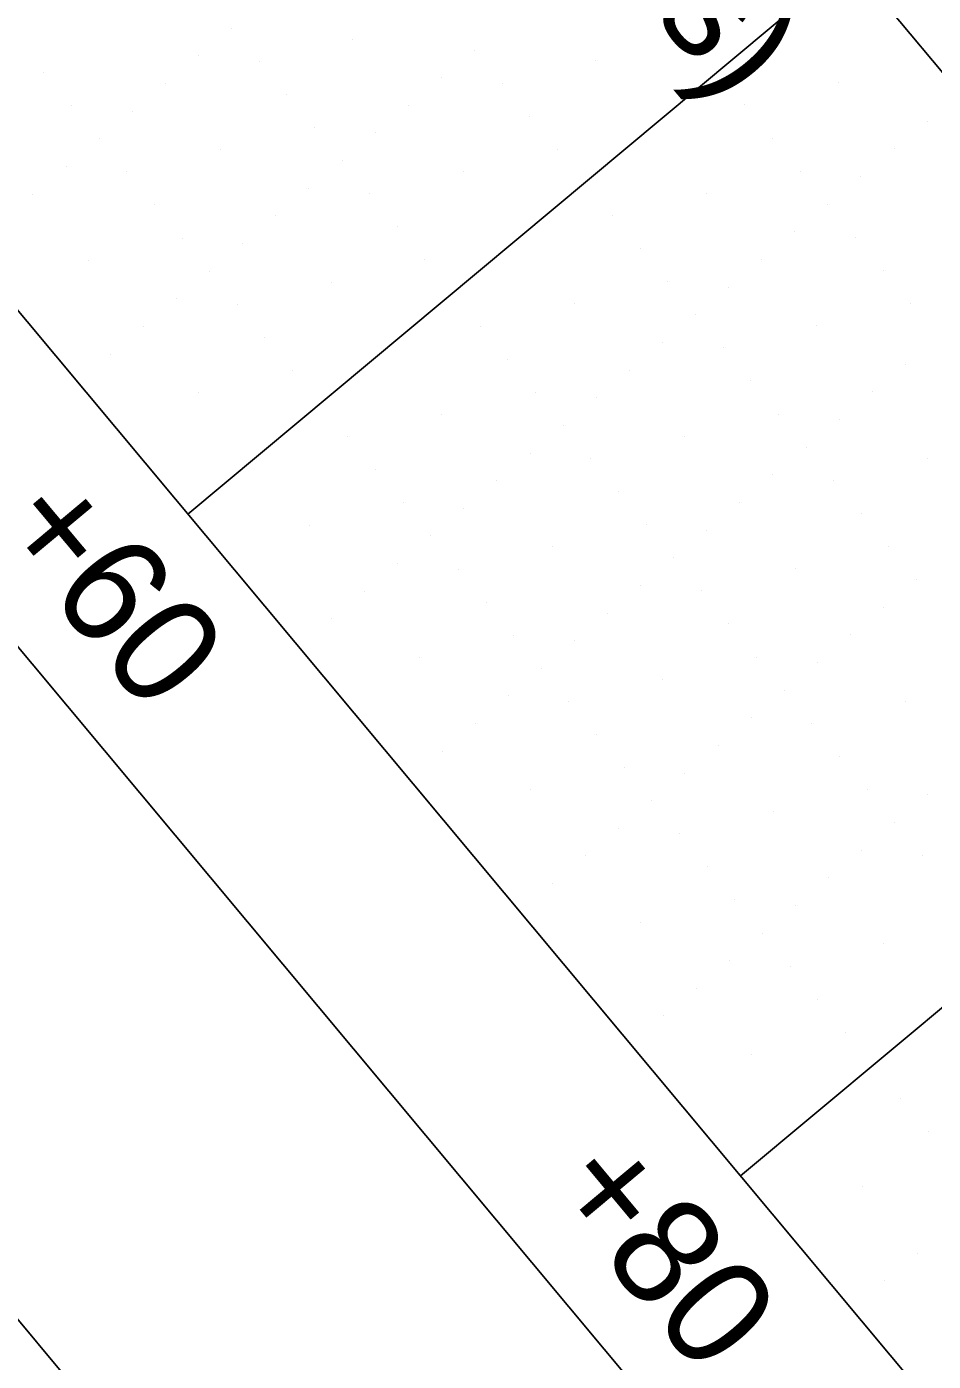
# Model space of a CAD drawing. Extents: x 2042995 to 2043795, y 305365 to 306249.
# Drawn here: x 2043268.05 to 2043289.08, y 305639.67 to 305670.62 of the extents above; entities that cross this region are included whole.
import ezdxf

# ---------------------------------------------------------------- set-up
doc = ezdxf.new("R2010")
doc.units = 0
for name, color, linetype in [('BR_AUTO DIMENSION', 7, 'Continuous'), ('BR_BORDER LINES', 7, 'Continuous'), ('BR_CONCRETE', 7, 'Continuous'), ('BR_GRID DOTS', 7, 'Continuous'), ('BR_GRID LINES', 7, 'Continuous'), ('BR_TEXT', 7, 'Continuous'), ('RD_SHT_IplotShp', 7, 'Continuous')]:
    doc.layers.add(name, color=color, linetype=linetype)

msp = doc.modelspace()

# ---------------------------------------------------------------- linework, layer by layer
at = {"layer": 'BR_BORDER LINES'}
for p, q in [((2043026.498, 305945.211), (2043458.121, 305428.416)), ((2043041.019, 305935.624), (2043355.122, 305559.54))]:
    msp.add_line(p, q, dxfattribs=at)
at = {"layer": 'BR_CONCRETE'}
msp.add_spline([(2043139.109, 306017.548), (2043148.199, 306007.16), (2043160.233, 305993.368), (2043172.245, 305979.557), (2043184.234, 305965.727), (2043196.201, 305951.879), (2043208.145, 305938.012), (2043220.067, 305924.126), (2043231.966, 305910.221), (2043243.843, 305896.297), (2043255.698, 305882.355), (2043267.529, 305868.394), (2043279.339, 305854.414), (2043291.126, 305840.415), (2043302.89, 305826.398), (2043314.632, 305812.361), (2043326.352, 305798.306), (2043338.049, 305784.233), (2043349.724, 305770.14), (2043361.376, 305756.029), (2043373.005, 305741.899), (2043384.613, 305727.75), (2043396.197, 305713.582), (2043407.76, 305699.396), (2043419.299, 305685.191), (2043430.817, 305670.967), (2043442.311, 305656.724), (2043453.784, 305642.463), (2043465.234, 305628.182), (2043476.661, 305613.883), (2043488.066, 305599.566), (2043499.448, 305585.229), (2043510.808, 305570.874), (2043522.146, 305556.5), (2043533.461, 305542.107), (2043544.753, 305527.695), (2043547.219, 305524.543)], degree=3, dxfattribs=at)
at = {"layer": 'BR_GRID DOTS'}
for p, q in [((2043272.8, 305670.586), (2043272.8, 305670.586)), ((2043275.617, 305670.333), (2043275.617, 305670.333)), ((2043283.428, 305670.341), (2043283.428, 305670.341)), ((2043272.033, 305669.945), (2043272.033, 305669.945)), ((2043278.434, 305670.08), (2043278.434, 305670.08)), ((2043281.252, 305669.827), (2043281.252, 305669.827)), ((2043268.448, 305669.557), (2043268.448, 305669.557)), ((2043273.441, 305669.818), (2043273.441, 305669.818)), ((2043271.265, 305669.304), (2043271.265, 305669.304)), ((2043277.667, 305669.439), (2043277.667, 305669.439)), ((2043279.076, 305669.312), (2043279.076, 305669.312)), ((2043286.886, 305669.321), (2043286.886, 305669.321)), ((2043274.082, 305669.051), (2043274.082, 305669.051)), ((2043269.089, 305668.789), (2043269.089, 305668.789)), ((2043270.498, 305668.663), (2043270.498, 305668.663)), ((2043276.899, 305668.798), (2043276.899, 305668.798)), ((2043284.71, 305668.806), (2043284.71, 305668.806)), ((2043274.723, 305668.283), (2043274.723, 305668.283)), ((2043279.717, 305668.545), (2043279.717, 305668.545)), ((2043288.935, 305668.427), (2043288.935, 305668.427)), ((2043269.73, 305668.022), (2043269.73, 305668.022)), ((2043276.132, 305668.157), (2043276.132, 305668.157)), ((2043285.351, 305668.039), (2043285.351, 305668.039)), ((2043272.547, 305667.769), (2043272.547, 305667.769)), ((2043280.358, 305667.777), (2043280.358, 305667.777)), ((2043288.168, 305667.786), (2043288.168, 305667.786)), ((2043268.963, 305667.381), (2043268.963, 305667.381)), ((2043275.364, 305667.516), (2043275.364, 305667.516)), ((2043270.371, 305667.254), (2043270.371, 305667.254)), ((2043278.181, 305667.263), (2043278.181, 305667.263)), ((2043285.992, 305667.271), (2043285.992, 305667.271)), ((2043287.4, 305667.145), (2043287.4, 305667.145)), ((2043268.195, 305666.74), (2043268.195, 305666.74)), ((2043274.597, 305666.875), (2043274.597, 305666.875)), ((2043276.005, 305666.748), (2043276.005, 305666.748)), ((2043283.816, 305666.757), (2043283.816, 305666.757)), ((2043271.012, 305666.487), (2043271.012, 305666.487)), ((2043286.633, 305666.504), (2043286.633, 305666.504)), ((2043273.829, 305666.234), (2043273.829, 305666.234)), ((2043281.64, 305666.242), (2043281.64, 305666.242)), ((2043276.646, 305665.981), (2043276.646, 305665.981)), ((2043285.865, 305665.863), (2043285.865, 305665.863)), ((2043271.653, 305665.719), (2043271.653, 305665.719)), ((2043273.062, 305665.593), (2043273.062, 305665.593)), ((2043287.274, 305665.736), (2043287.274, 305665.736)), ((2043269.477, 305665.204), (2043269.477, 305665.204)), ((2043277.287, 305665.213), (2043277.287, 305665.213)), ((2043282.281, 305665.475), (2043282.281, 305665.475)), ((2043285.098, 305665.222), (2043285.098, 305665.222)), ((2043272.294, 305664.952), (2043272.294, 305664.952)), ((2043287.915, 305664.969), (2043287.915, 305664.969)), ((2043275.111, 305664.699), (2043275.111, 305664.699)), ((2043282.922, 305664.707), (2043282.922, 305664.707)), ((2043284.33, 305664.581), (2043284.33, 305664.581)), ((2043271.527, 305664.31), (2043271.527, 305664.31)), ((2043272.935, 305664.184), (2043272.935, 305664.184)), ((2043280.746, 305664.193), (2043280.746, 305664.193)), ((2043288.556, 305664.201), (2043288.556, 305664.201)), ((2043270.759, 305663.669), (2043270.759, 305663.669)), ((2043278.57, 305663.678), (2043278.57, 305663.678)), ((2043283.563, 305663.94), (2043283.563, 305663.94)), ((2043286.38, 305663.687), (2043286.38, 305663.687)), ((2043273.576, 305663.416), (2043273.576, 305663.416)), ((2043269.992, 305663.028), (2043269.992, 305663.028)), ((2043282.795, 305663.299), (2043282.795, 305663.299)), ((2043284.204, 305663.172), (2043284.204, 305663.172)), ((2043279.211, 305662.91), (2043279.211, 305662.91)), ((2043288.429, 305662.793), (2043288.429, 305662.793)), ((2043274.217, 305662.649), (2043274.217, 305662.649)), ((2043282.028, 305662.658), (2043282.028, 305662.658)), ((2043284.845, 305662.405), (2043284.845, 305662.405)), ((2043272.041, 305662.134), (2043272.041, 305662.134)), ((2043279.852, 305662.143), (2043279.852, 305662.143)), ((2043287.662, 305662.152), (2043287.662, 305662.152)), ((2043281.26, 305662.016), (2043281.26, 305662.016)), ((2043277.676, 305661.628), (2043277.676, 305661.628)), ((2043285.486, 305661.637), (2043285.486, 305661.637)), ((2043286.894, 305661.511), (2043286.894, 305661.511)), ((2043280.493, 305661.375), (2043280.493, 305661.375)), ((2043275.499, 305661.114), (2043275.499, 305661.114)), ((2043283.31, 305661.122), (2043283.31, 305661.122)), ((2043286.127, 305660.869), (2043286.127, 305660.869)), ((2043279.725, 305660.734), (2043279.725, 305660.734)), ((2043281.134, 305660.608), (2043281.134, 305660.608)), ((2043288.944, 305660.617), (2043288.944, 305660.617)), ((2043276.14, 305660.346), (2043276.14, 305660.346)), ((2043285.359, 305660.228), (2043285.359, 305660.228)), ((2043278.958, 305660.093), (2043278.958, 305660.093)), ((2043286.768, 305660.102), (2043286.768, 305660.102)), ((2043281.775, 305659.84), (2043281.775, 305659.84)), ((2043276.782, 305659.579), (2043276.782, 305659.579)), ((2043278.19, 305659.452), (2043278.19, 305659.452)), ((2043284.592, 305659.587), (2043284.592, 305659.587)), ((2043287.409, 305659.334), (2043287.409, 305659.334)), ((2043274.605, 305659.064), (2043274.605, 305659.064)), ((2043282.416, 305659.073), (2043282.416, 305659.073)), ((2043277.423, 305658.811), (2043277.423, 305658.811)), ((2043283.824, 305658.946), (2043283.824, 305658.946)), ((2043280.24, 305658.558), (2043280.24, 305658.558)), ((2043288.05, 305658.567), (2043288.05, 305658.567)), ((2043276.655, 305658.17), (2043276.655, 305658.17)), ((2043283.057, 305658.305), (2043283.057, 305658.305)), ((2043278.064, 305658.044), (2043278.064, 305658.044)), ((2043285.874, 305658.052), (2043285.874, 305658.052)), ((2043288.691, 305657.799), (2043288.691, 305657.799)), ((2043275.888, 305657.529), (2043275.888, 305657.529)), ((2043282.289, 305657.664), (2043282.289, 305657.664)), ((2043283.698, 305657.538), (2043283.698, 305657.538)), ((2043278.705, 305657.276), (2043278.705, 305657.276)), ((2043287.923, 305657.158), (2043287.923, 305657.158)), ((2043275.12, 305656.888), (2043275.12, 305656.888)), ((2043281.522, 305657.023), (2043281.522, 305657.023)), ((2043284.339, 305656.77), (2043284.339, 305656.77)), ((2043287.156, 305656.517), (2043287.156, 305656.517)), ((2043279.346, 305656.509), (2043279.346, 305656.509)), ((2043280.754, 305656.382), (2043280.754, 305656.382)), ((2043277.17, 305655.994), (2043277.17, 305655.994)), ((2043284.98, 305656.003), (2043284.98, 305656.003)), ((2043279.987, 305655.741), (2043279.987, 305655.741)), ((2043286.388, 305655.876), (2043286.388, 305655.876)), ((2043282.804, 305655.488), (2043282.804, 305655.488)), ((2043279.219, 305655.1), (2043279.219, 305655.1)), ((2043280.628, 305654.974), (2043280.628, 305654.974)), ((2043285.621, 305655.235), (2043285.621, 305655.235)), ((2043288.438, 305654.982), (2043288.438, 305654.982)), ((2043278.452, 305654.459), (2043278.452, 305654.459)), ((2043284.853, 305654.594), (2043284.853, 305654.594)), ((2043286.262, 305654.468), (2043286.262, 305654.468)), ((2043281.269, 305654.206), (2043281.269, 305654.206)), ((2043277.684, 305653.818), (2043277.684, 305653.818)), ((2043284.086, 305653.953), (2043284.086, 305653.953)), ((2043281.91, 305653.439), (2043281.91, 305653.439)), ((2043286.903, 305653.7), (2043286.903, 305653.7)), ((2043283.318, 305653.312), (2043283.318, 305653.312)), ((2043279.734, 305652.924), (2043279.734, 305652.924)), ((2043287.544, 305652.933), (2043287.544, 305652.933)), ((2043288.952, 305652.806), (2043288.952, 305652.806)), ((2043282.551, 305652.671), (2043282.551, 305652.671)), ((2043285.368, 305652.418), (2043285.368, 305652.418)), ((2043281.783, 305652.03), (2043281.783, 305652.03)), ((2043283.192, 305651.904), (2043283.192, 305651.904)), ((2043288.185, 305652.165), (2043288.185, 305652.165)), ((2043281.016, 305651.389), (2043281.016, 305651.389)), ((2043287.417, 305651.524), (2043287.417, 305651.524)), ((2043288.826, 305651.398), (2043288.826, 305651.398)), ((2043283.833, 305651.136), (2043283.833, 305651.136)), ((2043280.248, 305650.748), (2043280.248, 305650.748)), ((2043286.65, 305650.883), (2043286.65, 305650.883)), ((2043284.474, 305650.369), (2043284.474, 305650.369)), ((2043285.882, 305650.242), (2043285.882, 305650.242)), ((2043282.298, 305649.854), (2043282.298, 305649.854)), ((2043285.115, 305649.601), (2043285.115, 305649.601)), ((2043287.932, 305649.348), (2043287.932, 305649.348)), ((2043284.347, 305648.96), (2043284.347, 305648.96)), ((2043285.756, 305648.834), (2043285.756, 305648.834)), ((2043283.58, 305648.319), (2043283.58, 305648.319)), ((2043286.397, 305648.066), (2043286.397, 305648.066)), ((2043282.812, 305647.678), (2043282.812, 305647.678)), ((2043287.038, 305647.299), (2043287.038, 305647.299)), ((2043284.862, 305646.784), (2043284.862, 305646.784)), ((2043288.32, 305645.764), (2043288.32, 305645.764)), ((2043288.961, 305644.996), (2043288.961, 305644.996)), ((2043287.426, 305643.714), (2043287.426, 305643.714)), ((2043288.708, 305642.179), (2043288.708, 305642.179)), ((2043287.94, 305641.538), (2043287.94, 305641.538))]:
    msp.add_line(p, q, dxfattribs=at)
at = {"layer": 'BR_GRID LINES'}
for p, q in [((2043133.293, 305856.342), (2043340.985, 305607.666)), ((2043425.292, 305787.522), (2043271.788, 305659.317)), ((2043438.113, 305772.172), (2043284.609, 305643.967))]:
    msp.add_line(p, q, dxfattribs=at)
at = {"layer": 'RD_SHT_IplotShp'}
msp.add_lwpolyline([(2043333.027, 306248.995), (2043794.566, 305696.382), (2043456.858, 305414.33), (2042995.319, 305966.944)], close=True, dxfattribs=at)

# ---------------------------------------------------------------- texts
at = {"layer": 'BR_AUTO DIMENSION'}
msp.add_text('= Excavate hatched area (See Road Plans)', height=2.5, rotation=309.8684, dxfattribs=at).set_placement((2043243.051, 305718.224))
at = {"layer": 'BR_TEXT'}
for s, height, p in [('SECTION ALONG L US 17A  US 21', 8.12508, (2043221.449, 305763.122)), ('+60', 2.5, (2043267.263, 305658.985)), ('+80', 2.5, (2043280.084, 305643.635))]:
    msp.add_text(s, height=height, rotation=309.8684, dxfattribs=at).set_placement(p)

doc.saveas('drawing.dxf')
